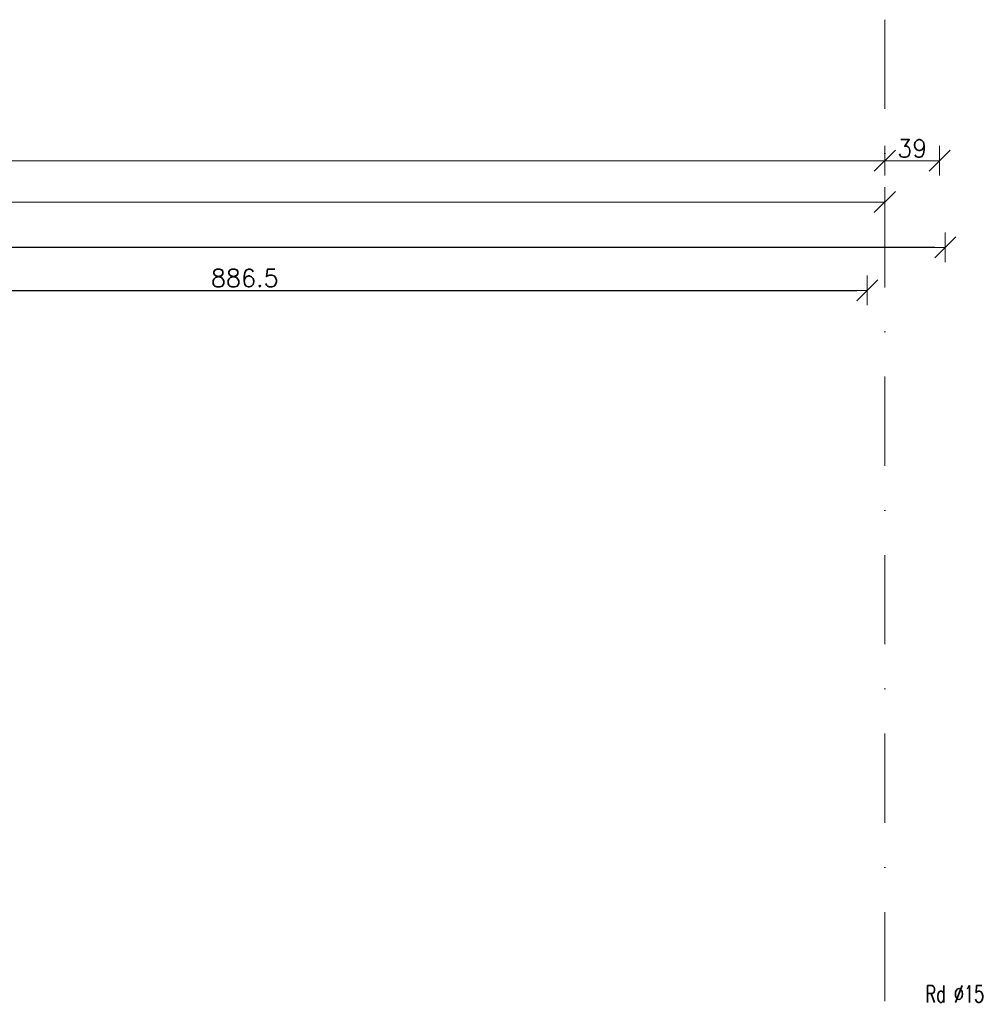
# Model space of a CAD drawing. Header units: millimetres. Extents: x 28291 to 177760, y -399809 to -170937.
# Tile 535 of 656: x 63196 to 63878, y -194275 to -193574. Entities that reach past the tile are written whole.
import ezdxf

# ---------------------------------------------------------------- set-up
doc = ezdxf.new("R2010")
doc.units = ezdxf.units.MM
doc.linetypes.add('DASHDOT', pattern=[25.4, 12.7, -6.35, 0, -6.35])
doc.layers.get('0').update_dxf_attribs({"lineweight": 0})
for name, color, linetype, lineweight in [('!! 0_ Opis', 8, 'Continuous', 13), ('!! wymiary osi', 250, 'Continuous', 9), ('0-osie-liniA', 14, 'DASHDOT', 5)]:
    doc.layers.add(name, color=color, linetype=linetype, lineweight=lineweight)
doc.layers.add('!! 1_drzwi-linia - zrealizowane', color=7, linetype='Continuous', lineweight=5, true_color=0x7a7a7a)
doc.styles.add('ARCHETYP', font='romans.shx', dxfattribs={"height": 15})
doc.styles.add('TXT', font='simplex.shx')
doc.dimstyles.new('DIM50', dxfattribs={"dimscale": 5, "dimtxt": 2.5, "dimasz": 1.5, "dimexe": 0, "dimexo": 0, "dimgap": 0.5, "dimtad": 1, "dimdec": 4, "dimrnd": 0.5, "dimdsep": 46, "dimtxsty": 'TXT', "dimblk1": 'TICK1', "dimblk2": 'TICK1', "dimsah": 1, "dimcen": 0, "dimse1": 1, "dimse2": 1, "dimclrd": 1, "dimclre": 7, "dimclrt": 9, "dimadec": 0, "dimazin": 0, "dimtfac": 1, "dimtdec": 4, "dimtmove": 2, "dimatfit": 3, "dimldrblk": 'TICK1', "dimfxl": 1, "dimtolj": 1, "dimarcsym": 0})

# ---------------------------------------------------------------- blocks, each defined once
blk = doc.blocks.new('TICK1')
at = {"color": 2}
blk.add_line((-1, -1), (1, 1), dxfattribs=at)
at = {"color": 0}
for p, q in [((0, -1.4), (0, 1.4)), ((0, 0), (-1, 0))]:
    blk.add_line(p, q, dxfattribs=at)
blk = doc.blocks.new('*D3725')
at = {"layer": '!! wymiary osi', "color": 1, "lineweight": -2, "transparency": 16777216}
blk.add_line((48925.21, -193735.89), (54984.21, -193735.89), dxfattribs=at)
at = {"layer": 'DEFPOINTS', "color": 0, "transparency": 16777216}
for p in [(48917.71, -193635.47), (54991.71, -193635.47), (54991.71, -193735.89)]:
    blk.add_point(p, dxfattribs=at)
at = {"layer": '!! wymiary osi', "color": 1, "lineweight": -2, "transparency": 16777216, "xscale": 7.5, "yscale": 7.5, "zscale": 7.5, "rotation": 180}
blk.add_blockref('TICK1', (48917.71, -193735.89), dxfattribs=at)
at = {"layer": '!! wymiary osi', "color": 1, "lineweight": -2, "transparency": 16777216, "xscale": 7.5, "yscale": 7.5, "zscale": 7.5}
blk.add_blockref('TICK1', (54991.71, -193735.89), dxfattribs=at)
at = {"layer": '!! wymiary osi', "color": 9, "transparency": 16777216, "insert": (51954.71, -193727.14), "char_height": 12.5, "attachment_point": 5, "style": 'TXT'}
blk.add_mtext('\\A1;6074', dxfattribs=at)
blk = doc.blocks.new('*D3731')
at = {"layer": '!! wymiary osi', "color": 1, "lineweight": -2, "transparency": 16777216}
blk.add_line((53198.71, -193765.3), (54984.21, -193765.3), dxfattribs=at)
at = {"layer": 'DEFPOINTS', "color": 0, "transparency": 16777216}
for p in [(53191.21, -193765.3), (54991.71, -193765.3), (54991.71, -193765.3)]:
    blk.add_point(p, dxfattribs=at)
at = {"layer": '!! wymiary osi', "color": 1, "lineweight": -2, "transparency": 16777216, "xscale": 7.5, "yscale": 7.5, "zscale": 7.5, "rotation": 180}
blk.add_blockref('TICK1', (53191.21, -193765.3), dxfattribs=at)
at = {"layer": '!! wymiary osi', "color": 1, "lineweight": -2, "transparency": 16777216, "xscale": 7.5, "yscale": 7.5, "zscale": 7.5}
blk.add_blockref('TICK1', (54991.71, -193765.3), dxfattribs=at)
at = {"layer": '!! wymiary osi', "color": 9, "transparency": 16777216, "insert": (54091.46, -193756.55), "char_height": 12.5, "attachment_point": 5, "style": 'TXT'}
blk.add_mtext('\\A1;1800.5', dxfattribs=at)
blk = doc.blocks.new('*D3755')
at = {"layer": '!! wymiary osi', "color": 1, "lineweight": -2, "transparency": 16777216}
blk.add_line((55023.21, -193735.89), (54999.21, -193735.89), dxfattribs=at)
at = {"layer": 'DEFPOINTS', "color": 0, "transparency": 16777216}
for p in [(54991.71, -193735.89), (54991.71, -194402.09), (55030.71, -194402.09)]:
    blk.add_point(p, dxfattribs=at)
at = {"layer": '!! wymiary osi', "color": 1, "lineweight": -2, "transparency": 16777216, "xscale": 7.5, "yscale": 7.5, "zscale": 7.5, "rotation": 180}
blk.add_blockref('TICK1', (54991.71, -193735.89), dxfattribs=at)
at = {"layer": '!! wymiary osi', "color": 1, "lineweight": -2, "transparency": 16777216, "xscale": 7.5, "yscale": 7.5, "zscale": 7.5}
blk.add_blockref('TICK1', (55030.71, -193735.89), dxfattribs=at)
at = {"layer": '!! wymiary osi', "color": 9, "transparency": 16777216, "insert": (55011.21, -193727.14), "char_height": 12.5, "attachment_point": 5, "style": 'TXT'}
blk.add_mtext('\\A1;39', dxfattribs=at)
blk = doc.blocks.new('*D2616')
at = {"layer": '!! wymiary osi', "color": 1, "lineweight": -2, "transparency": 16777216}
blk.add_line((63847.07, -193736.14), (61762.07, -193736.14), dxfattribs=at)
at = {"layer": 'DEFPOINTS', "color": 0, "transparency": 16777216}
for p in [(61754.57, -193736.14), (61754.57, -193892.65), (63854.57, -194252.65)]:
    blk.add_point(p, dxfattribs=at)
at = {"layer": '!! wymiary osi', "color": 1, "lineweight": -2, "transparency": 16777216, "xscale": 7.5, "yscale": 7.5, "zscale": 7.5, "rotation": 180}
blk.add_blockref('TICK1', (61754.57, -193736.14), dxfattribs=at)
at = {"layer": '!! wymiary osi', "color": 1, "lineweight": -2, "transparency": 16777216, "xscale": 7.5, "yscale": 7.5, "zscale": 7.5}
blk.add_blockref('TICK1', (63854.57, -193736.14), dxfattribs=at)
at = {"layer": '!! wymiary osi', "color": 9, "transparency": 16777216, "insert": (62804.57, -193727.39), "char_height": 12.5, "attachment_point": 5, "style": 'TXT'}
blk.add_mtext('\\A1;2100', dxfattribs=at)
blk = doc.blocks.new('*D2645')
at = {"layer": '!! wymiary osi', "color": 1, "lineweight": -2, "transparency": 16777216}
blk.add_line((62920.07, -193766.76), (63791.57, -193766.76), dxfattribs=at)
at = {"layer": 'DEFPOINTS', "color": 0, "transparency": 16777216}
for p in [(63799.07, -193766.76), (62912.57, -194353.13), (63799.07, -194353.13)]:
    blk.add_point(p, dxfattribs=at)
at = {"layer": '!! wymiary osi', "color": 1, "lineweight": -2, "transparency": 16777216, "xscale": 7.5, "yscale": 7.5, "zscale": 7.5, "rotation": 180}
blk.add_blockref('TICK1', (62912.57, -193766.76), dxfattribs=at)
at = {"layer": '!! wymiary osi', "color": 1, "lineweight": -2, "transparency": 16777216, "xscale": 7.5, "yscale": 7.5, "zscale": 7.5}
blk.add_blockref('TICK1', (63799.07, -193766.76), dxfattribs=at)
at = {"layer": '!! wymiary osi', "color": 9, "transparency": 16777216, "insert": (63355.82, -193758.01), "char_height": 12.5, "attachment_point": 5, "style": 'TXT'}
blk.add_mtext('\\A1;886.5', dxfattribs=at)
blk = doc.blocks.new('BLOK OSI')
at = {"layer": '0-osie-liniA', "ltscale": 5}
blk.add_lwpolyline([(54991.71142, -193635.47368), (54991.71142, -195993.9543)], dxfattribs=at)
at = {"layer": '!! wymiary osi'}
dim = blk.add_aligned_dim(p1=(48917.71142, -193635.47368), p2=(54991.71142, -193635.47368), distance=-100.4179, dimstyle='DIM50', dxfattribs=at)
dim.commit()
dim.dimension.update_dxf_attribs({"geometry": '*D3725', "text_midpoint": (51954.71142, -193727.14158)})
for base, p1, p2, picture, middle in [((54991.71142, -193735.89158), (55030.71142, -194402.0883), (54991.71142, -194402.0883), '*D3755', (55011.21142, -193727.14158)), ((54991.71142, -193765.29711), (53191.21142, -193765.29711), (54991.71142, -193765.29711), '*D3731', (54091.46142, -193756.54711))]:
    dim = blk.add_linear_dim(base=base, p1=p1, p2=p2, dimstyle='DIM50', dxfattribs=at)
    dim.commit()
    dim.dimension.update_dxf_attribs({"geometry": picture, "text_midpoint": middle})

msp = doc.modelspace()

# ---------------------------------------------------------------- block references
at = {"layer": '!! 1_drzwi-linia - zrealizowane'}
msp.add_blockref('BLOK OSI', (8819.85593, 61.46017), dxfattribs=at)

# ---------------------------------------------------------------- texts
at = {"layer": '!! 0_ Opis', "style": 'ARCHETYP', "width": 0.7}
msp.add_text('Rd %%C15', height=12, rotation=0.00000004, dxfattribs=at).set_placement((63840.55679, -194273.81754))

# ---------------------------------------------------------------- dimensions: what is measured, and where the dimension line sits
at = {"layer": '!! wymiary osi'}
for base, p1, p2, picture, middle in [((61754.56735, -193736.1422), (63854.56735, -194252.65409), (61754.56735, -193892.65409), '*D2616', (62804.56735, -193727.3922)), ((63799.06735, -193766.7596), (62912.56735, -194353.12813), (63799.06735, -194353.12813), '*D2645', (63355.81735, -193758.0096))]:
    dim = msp.add_linear_dim(base=base, p1=p1, p2=p2, dimstyle='DIM50', dxfattribs=at)
    dim.commit()
    dim.dimension.update_dxf_attribs({"geometry": picture, "text_midpoint": middle})

doc.saveas('drawing.dxf')
